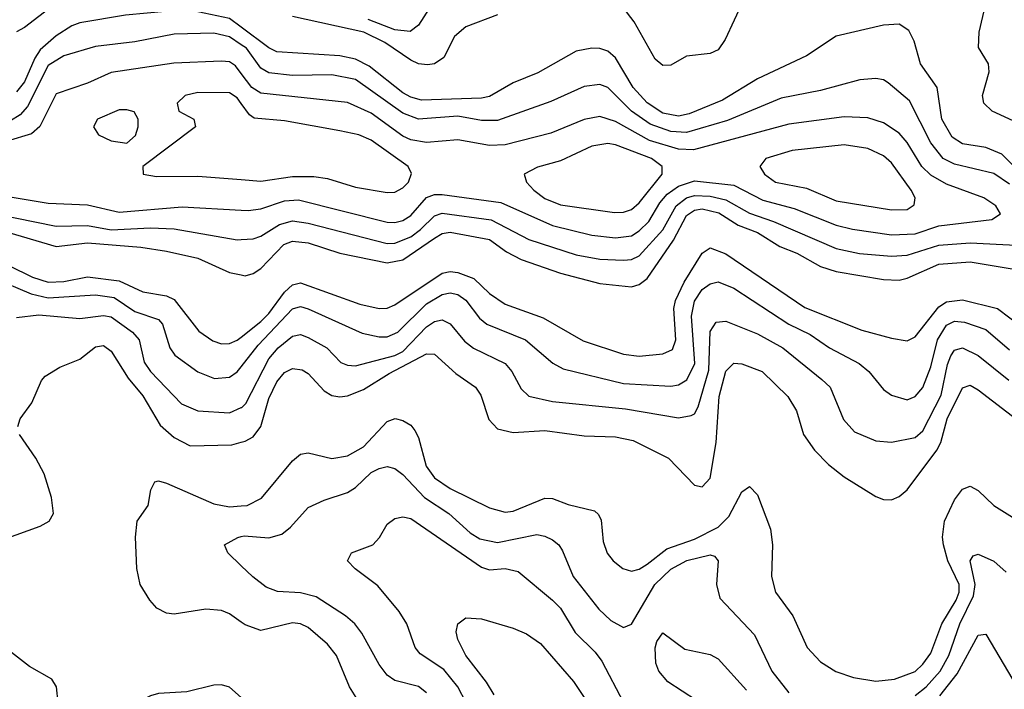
# Model space of a CAD drawing. Header units: inches. Extents: x 1308407 to 1441228, y 959628 to 1036311.
# Tile 290 of 656: x 1339438 to 1341936, y 1016404 to 1018102. Entities that reach past the tile are written whole.
import ezdxf

# ---------------------------------------------------------------- set-up
doc = ezdxf.new("R2010")
doc.units = ezdxf.units.IN
doc.header["$MEASUREMENT"] = 0
doc.layers.add('B3031', color=7, linetype='Continuous')
doc.layers.add('B3041', color=7, linetype='Continuous')

msp = doc.modelspace()

# ---------------------------------------------------------------- linework, layer by layer
at = {"layer": 'B3031', "color": 5}
for points, elevation in [([(1340000, 1018187.6), (1339970, 1018206.8), (1339891.4, 1018231.4), (1339856.9, 1018236.9), (1339790, 1018239.3), (1339730, 1018227.2), (1339670, 1018225.6), (1339650, 1018218.6), (1339600.1, 1018179.9), (1339522.3, 1018137.7), (1339450, 1018082.1), (1339430, 1018071.2)], 2980), ([(1340000, 1018082.9), (1339970, 1018105.3), (1339890, 1018121.9), (1339816.3, 1018123.7), (1339706.2, 1018113.8), (1339590, 1018094.2), (1339570, 1018086.5), (1339530, 1018060.7), (1339490, 1018025.9), (1339475.9, 1018004.1), (1339450, 1017944.2), (1339430, 1017918.7)], 3020), ([(1340000, 1018038.6), (1339970, 1018058.6), (1339930, 1018068), (1339830, 1018064.9), (1339730, 1018045.7), (1339630, 1018033.8), (1339550, 1018010.7), (1339510, 1017985.9), (1339457.9, 1017882.1), (1339439.2, 1017860.8), (1339414.6, 1017845.4)], 3040), ([(1340000, 1017965.8), (1339985.3, 1017985.3), (1339970, 1017995.3), (1339950, 1017997), (1339828.6, 1017991.4), (1339670, 1017968.3), (1339610, 1017941), (1339530, 1017914.1), (1339488.6, 1017831.4), (1339467.3, 1017812.7), (1339405.8, 1017794.2)], 3060), ([(1340000, 1017889.6), (1339990, 1017903.8), (1339970, 1017916.6), (1339890, 1017917), (1339857.8, 1017910), (1339837.6, 1017890), (1339841.7, 1017870), (1339879.5, 1017850), (1339884.2, 1017830), (1339750.6, 1017730), (1339751, 1017710), (1339784.6, 1017704.6), (1339890, 1017705), (1340000, 1017696.4)], 3080), ([(1339413.2, 1017653.2), (1339510, 1017637.1), (1339610, 1017632.6), (1339690, 1017613.6), (1339850, 1017627.7), (1340000, 1017618.8)], 3060), ([(1339321.1, 1017621.1), (1339530, 1017578.5), (1339610, 1017579.9), (1339670, 1017569.2), (1339770, 1017574.1), (1339830, 1017571.7), (1339990, 1017544), (1340000, 1017544.5)], 3040), ([(1339390, 1017568.3), (1339530, 1017526.6), (1339610, 1017536), (1339745.3, 1017525.3), (1339810, 1017515.3), (1339890, 1017497.3), (1339970, 1017460.6), (1340000, 1017454.8)], 3020), ([(1339410, 1017478.9), (1339470, 1017449.2), (1339510, 1017436), (1339550, 1017438), (1339610, 1017450.3), (1339690, 1017439.5), (1339750, 1017411.5), (1339810, 1017401.8), (1339830, 1017392.1), (1339892.2, 1017312.2), (1339927.9, 1017287.9), (1339950, 1017280.3), (1339970, 1017280.5), (1339990, 1017289.3), (1340000, 1017297.2)], 2980), ([(1339370, 1017447), (1339467.1, 1017407.1), (1339510, 1017396.8), (1339630, 1017404), (1339677.3, 1017397.3), (1339730, 1017361.7), (1339790, 1017341.9), (1339800.1, 1017330), (1339818.7, 1017270), (1339831.6, 1017251.6), (1339890, 1017209.1), (1339932.4, 1017192.4), (1339970, 1017195.5), (1339990, 1017208.7), (1340000, 1017221.5)], 2960), ([(1339430, 1017346.8), (1339486.7, 1017353.3), (1339590, 1017344.6), (1339650, 1017352.1), (1339670, 1017348.5), (1339723.6, 1017310), (1339740.7, 1017290), (1339753.7, 1017233.7), (1339769.7, 1017210), (1339848, 1017128), (1339890.1, 1017110.1), (1339970, 1017105), (1340000, 1017118.2)], 2940), ([(1339433.3, 1017070), (1339439, 1017090), (1339468.6, 1017130), (1339492.9, 1017187.1), (1339502, 1017198), (1339539.5, 1017220.5), (1339590, 1017241), (1339630, 1017272.4), (1339650, 1017276), (1339670, 1017261.5), (1339713, 1017193), (1339750, 1017148), (1339794.2, 1017074.2), (1339830, 1017042.5), (1339870, 1017021), (1339975.7, 1017024.3), (1340000, 1017030.4)], 2920), ([(1339366.7, 1016773.3), (1339490, 1016817.5), (1339512.4, 1016830), (1339523.4, 1016850), (1339518.8, 1016890), (1339499.5, 1016950), (1339478.7, 1016990), (1339437.5, 1017050)], 2920), ([(1340000, 1016574.4), (1339970, 1016595.6), (1339950, 1016603.4), (1339910, 1016606.9), (1339830, 1016594.7), (1339810, 1016597), (1339785.8, 1016610), (1339768.1, 1016630), (1339743.8, 1016670), (1339734.8, 1016710), (1339731.6, 1016790), (1339735.6, 1016830), (1339764, 1016870), (1339770.8, 1016910), (1339780.5, 1016930), (1339790, 1016932.6), (1339810, 1016926.8), (1339930, 1016874.1), (1339970, 1016867), (1340000, 1016869)], 2880), ([(1340000, 1016717.1), (1339966, 1016750), (1339957.6, 1016770), (1339991.1, 1016788.9), (1340000, 1016791.1)], 2860), ([(1340000, 1016383.2), (1339970, 1016409.2), (1339950, 1016415.2), (1339930, 1016414.5), (1339862.1, 1016397.9), (1339790, 1016393.3), (1339770, 1016387.6), (1339645.5, 1016325.5), (1339610, 1016322.1), (1339580.3, 1016330), (1339551.2, 1016350), (1339535.6, 1016370), (1339530.9, 1016410), (1339519.2, 1016430), (1339462.2, 1016462.2), (1339374.1, 1016530)], 2920)]:
    msp.add_lwpolyline(points, dxfattribs=dict(at, elevation=elevation))
at = {"layer": 'B3031', "color": 5, "elevation": 3080}
msp.add_lwpolyline([(1339710, 1017873.6), (1339690, 1017873.2), (1339634.9, 1017850), (1339624.9, 1017830), (1339638, 1017810), (1339670, 1017794.8), (1339710, 1017789.1), (1339731.9, 1017808.1), (1339738.5, 1017830), (1339738.7, 1017850), (1339728, 1017868)], close=True, dxfattribs=at)
at = {"layer": 'B3041', "color": 5}
for points, elevation in [([(1341273.8, 1018150), (1341228, 1018052), (1341210, 1018025.9), (1341190, 1018016.3), (1341130, 1018009.4), (1341090, 1017986.6), (1341070, 1017985.9), (1341050, 1018002.3), (1340997, 1018097), (1340930, 1018184.9)], 2980), ([(1340490, 1018151.6), (1340450, 1018088.1), (1340428.3, 1018071.7), (1340390, 1018075.9), (1340322.4, 1018102.4)], 2960), ([(1341970, 1017840.2), (1341905.3, 1017870), (1341884.1, 1017890), (1341881.5, 1017910), (1341898, 1017970), (1341896.1, 1017990), (1341871.2, 1018031.2), (1341872.9, 1018070), (1341891.3, 1018150)], 2980), ([(1340650, 1018114.1), (1340570, 1018084.1), (1340541, 1018059), (1340514.2, 1018005.8), (1340490.2, 1017990), (1340472.8, 1017987.2), (1340450, 1017989.7), (1340430, 1017999.4), (1340364.2, 1018044.2), (1340310.7, 1018070.7), (1340130, 1018110.4)], 2980), ([(1342021.2, 1017670), (1341930, 1017760.7), (1341890, 1017777.7), (1341830, 1017787), (1341804.4, 1017804.4), (1341778, 1017850), (1341765.8, 1017930), (1341723.8, 1017990), (1341707.8, 1018047.8), (1341694.3, 1018074.3), (1341670, 1018090.8), (1341630, 1018088.4), (1341510, 1018060.2), (1341434.7, 1018010), (1341310, 1017952.2), (1341221.7, 1017898.3), (1341136.3, 1017863.7), (1341110, 1017857.7), (1341070, 1017865.3), (1341030, 1017891), (1340994.3, 1017930), (1340950, 1018005.3), (1340930, 1018022), (1340910, 1018028.7), (1340890, 1018029.9), (1340850, 1018022.3), (1340752.6, 1017967.4), (1340690, 1017941.7), (1340630, 1017907.1), (1340610, 1017903), (1340457.8, 1017897.8), (1340430, 1017905.5), (1340410, 1017916.8), (1340324.3, 1017984.3), (1340290, 1018001.8), (1340250, 1018010.2), (1340090, 1018020.1), (1340070, 1018030.5), (1340000, 1018082.9)], 3020), ([(1341950, 1017685.2), (1341910, 1017712.1), (1341810, 1017735.6), (1341781.2, 1017750), (1341750, 1017789.9), (1341695.9, 1017895.9), (1341641.9, 1017941.9), (1341630, 1017949.2), (1341610, 1017952.5), (1341569.9, 1017949.9), (1341470, 1017922.8), (1341370, 1017903.4), (1341233.9, 1017846.1), (1341130, 1017816), (1341090, 1017818.7), (1341037.4, 1017837.4), (1340990.3, 1017870), (1340930, 1017929.9), (1340910, 1017937.8), (1340870, 1017932.8), (1340785.3, 1017894.7), (1340650, 1017846.3), (1340610, 1017846.1), (1340550, 1017857.7), (1340450, 1017849.4), (1340410, 1017865.4), (1340290, 1017950.2), (1340230, 1017961.8), (1340130, 1017960.8), (1340070, 1017967), (1340050, 1017979), (1340012.9, 1018030), (1340000, 1018038.6)], 3040), ([(1340000, 1017618.8), (1340017.8, 1017617.8), (1340050, 1017622.2), (1340110, 1017642.8), (1340145, 1017645), (1340370, 1017588.9), (1340390, 1017588), (1340410, 1017593), (1340430, 1017605.5), (1340470, 1017651), (1340490, 1017658.9), (1340510, 1017658.8), (1340658.5, 1017638.5), (1340790, 1017580.1), (1340890, 1017555.4), (1340950, 1017548.6), (1340990, 1017554.1), (1341010, 1017566.3), (1341034.3, 1017590), (1341062.3, 1017637.7), (1341080.7, 1017659.3), (1341110, 1017679.7), (1341150, 1017693.3), (1341250, 1017682), (1341324, 1017644), (1341403.3, 1017623.3), (1341510, 1017581.3), (1341550.8, 1017570.8), (1341650, 1017556.6), (1341710, 1017558.9), (1341770, 1017578.9), (1341904.6, 1017595.4), (1341926.4, 1017610), (1341914.8, 1017630), (1341884.2, 1017650), (1341790, 1017684.9), (1341750, 1017707.5), (1341726.9, 1017730), (1341690, 1017790.4), (1341670, 1017813.9), (1341630, 1017840.6), (1341590, 1017853.3), (1341530, 1017856), (1341390, 1017837.4), (1341147.8, 1017772.2), (1341110, 1017773.9), (1341035.9, 1017795.9), (1340950, 1017843.6), (1340910, 1017856.5), (1340870, 1017848.8), (1340785.5, 1017814.5), (1340670, 1017784.9), (1340630, 1017783), (1340550, 1017797), (1340470, 1017790.3), (1340430, 1017797.5), (1340410, 1017807), (1340330, 1017864.8), (1340270, 1017892.3), (1340050, 1017915.9), (1340026.9, 1017930), (1340000, 1017965.8)], 3060), ([(1340000, 1017696.4), (1340050, 1017692.4), (1340130, 1017704.7), (1340184.4, 1017704.4), (1340219, 1017699), (1340290, 1017677.5), (1340370, 1017664.2), (1340390, 1017665), (1340410, 1017675.5), (1340424.1, 1017690), (1340432.2, 1017712.2), (1340423.4, 1017730), (1340330, 1017796.6), (1340298.3, 1017810), (1340250, 1017820.4), (1340110, 1017845.2), (1340032.6, 1017852.6), (1340020.5, 1017860.5), (1340000, 1017889.6)], 3080), ([(1340000, 1017544.5), (1340030, 1017546), (1340050, 1017553.2), (1340097, 1017583), (1340130, 1017591.6), (1340170, 1017585.8), (1340370, 1017534.4), (1340390, 1017535), (1340430, 1017551.7), (1340455.2, 1017570), (1340490, 1017604.9), (1340510, 1017611.7), (1340634.5, 1017594.5), (1340730, 1017544.2), (1340850, 1017505.7), (1340910, 1017494.8), (1340970, 1017491.8), (1340990, 1017493.7), (1341010, 1017502.9), (1341070, 1017569.4), (1341103.3, 1017630), (1341129.9, 1017650), (1341150, 1017656.1), (1341190, 1017654.9), (1341230, 1017645.1), (1341290, 1017611.7), (1341350.4, 1017590.4), (1341510, 1017521.8), (1341569, 1017509), (1341650, 1017502.3), (1341690, 1017505.3), (1341770, 1017530), (1341850, 1017535.9), (1342065.3, 1017525.3)], 3040), ([(1340000, 1017454.8), (1340010, 1017452.8), (1340030, 1017458.5), (1340050, 1017471.3), (1340107.8, 1017532.2), (1340130, 1017540.8), (1340170, 1017536.3), (1340250, 1017509.8), (1340370, 1017485.8), (1340410, 1017492.8), (1340490, 1017548.1), (1340510, 1017559.7), (1340530, 1017563), (1340630, 1017544.7), (1340673.1, 1017513.1), (1340710, 1017493.6), (1340810, 1017459.2), (1340910, 1017433.1), (1340990, 1017424.2), (1341010, 1017430.1), (1341030, 1017445.9), (1341096.8, 1017543.2), (1341130, 1017605.6), (1341150, 1017619.3), (1341170, 1017622.6), (1341212.3, 1017612.3), (1341261.2, 1017581.2), (1341310, 1017562.2), (1341367.2, 1017527.2), (1341409.7, 1017509.7), (1341470, 1017476.2), (1341510, 1017463.1), (1341630, 1017443.3), (1341670, 1017441.7), (1341690, 1017446.3), (1341770, 1017482.4), (1341850, 1017487.9), (1342002.3, 1017462.3)], 3020), ([(1340000, 1017297.2), (1340050, 1017336.7), (1340070, 1017356.6), (1340110, 1017411.3), (1340130, 1017429.8), (1340150, 1017434.5), (1340300.6, 1017380.6), (1340350, 1017369.4), (1340370, 1017370.7), (1340390, 1017378.7), (1340510, 1017458.9), (1340530, 1017463.2), (1340550, 1017461.2), (1340590, 1017445.7), (1340630, 1017407.7), (1340670, 1017380.6), (1340766.1, 1017346.1), (1340867.9, 1017287.9), (1340970, 1017254.2), (1341010, 1017248.8), (1341070, 1017254.7), (1341094.4, 1017265.6), (1341102.6, 1017290), (1341097.5, 1017370), (1341102.4, 1017390), (1341123.6, 1017436.4), (1341170, 1017510.1), (1341190, 1017523.5), (1341230, 1017508.1), (1341430, 1017372.2), (1341575.1, 1017315.1), (1341650, 1017294.3), (1341690, 1017287.9), (1341710, 1017297.4), (1341770, 1017373.8), (1341790, 1017386.8), (1341830, 1017391.3), (1341919, 1017370), (1341982.1, 1017322.1)], 2980), ([(1340000, 1017221.5), (1340043.3, 1017276.7), (1340130, 1017368.4), (1340150, 1017374.3), (1340170, 1017368.8), (1340307, 1017307), (1340350, 1017297.8), (1340370, 1017298.1), (1340397, 1017310), (1340470, 1017381.8), (1340510, 1017405.2), (1340530, 1017409.4), (1340550, 1017405.3), (1340570, 1017390.5), (1340605, 1017345), (1340623, 1017330), (1340721.6, 1017290), (1340791.1, 1017231.1), (1340816.6, 1017216.6), (1340970, 1017179.4), (1341090, 1017172.8), (1341110, 1017176), (1341130.9, 1017189.1), (1341151.2, 1017230), (1341142.8, 1017350), (1341150, 1017388.6), (1341170, 1017417.4), (1341190, 1017432.5), (1341210, 1017437.2), (1341250, 1017421.5), (1341389.6, 1017329.6), (1341443.8, 1017303.8), (1341493.1, 1017270), (1341568.4, 1017230), (1341592.8, 1017210), (1341630, 1017164.5), (1341650.4, 1017150), (1341690, 1017138.3), (1341710, 1017146.1), (1341730, 1017169.4), (1341750, 1017221.8), (1341766.5, 1017290), (1341790, 1017327.2), (1341810, 1017337.1), (1341835.4, 1017335.4), (1341890, 1017316.5), (1341950, 1017264.6)], 2960), ([(1340000, 1017118.2), (1340001.2, 1017118.8), (1340011.5, 1017128.5), (1340070, 1017242.4), (1340093.3, 1017270), (1340130, 1017299.4), (1340150, 1017303.3), (1340170, 1017296.2), (1340216.8, 1017270), (1340253, 1017233), (1340270, 1017225.7), (1340290, 1017224.1), (1340390, 1017250.7), (1340410, 1017260.7), (1340470, 1017323.3), (1340490, 1017336.6), (1340510, 1017340.5), (1340530, 1017331.1), (1340566.7, 1017286.7), (1340589, 1017269), (1340670.1, 1017230), (1340686.9, 1017210), (1340710, 1017165.8), (1340730, 1017147.3), (1340790, 1017133.6), (1340974.9, 1017114.9), (1341110, 1017092.7), (1341142.1, 1017097.9), (1341150, 1017102.6), (1341159.8, 1017120.2), (1341186.9, 1017213.1), (1341190, 1017311.4), (1341205.4, 1017334.6), (1341230, 1017337.5), (1341310, 1017305.6), (1341374.5, 1017270), (1341473.7, 1017190), (1341494.8, 1017170), (1341528.4, 1017088.4), (1341556.7, 1017056.7), (1341610, 1017034.4), (1341650, 1017030.6), (1341710, 1017042.6), (1341730, 1017059.8), (1341776.4, 1017150), (1341792, 1017228), (1341801, 1017250), (1341810, 1017264.1), (1341830, 1017269.7), (1341870, 1017250.1), (1341948.1, 1017188.1)], 2940), ([(1340000, 1017030.4), (1340010, 1017032.9), (1340030, 1017044.6), (1340050, 1017070), (1340070, 1017141.7), (1340090, 1017183.3), (1340110, 1017207.5), (1340130, 1017217.7), (1340154.4, 1017214.4), (1340170, 1017204.7), (1340210, 1017160.5), (1340230, 1017148.8), (1340250, 1017145.8), (1340270, 1017148.1), (1340310, 1017164.4), (1340375, 1017205), (1340470, 1017254.6), (1340490, 1017254.2), (1340544.4, 1017204.4), (1340594.1, 1017170), (1340607.8, 1017150), (1340628.5, 1017088.5), (1340650, 1017064.8), (1340690, 1017055.2), (1340770, 1017060.3), (1340870, 1017047.1), (1340950, 1017044.2), (1340995, 1017035), (1341083.9, 1016990), (1341150, 1016921.5), (1341170, 1016917.1), (1341190, 1016939.5), (1341205.2, 1017030), (1341213.1, 1017146.9), (1341229.4, 1017210.6), (1341250, 1017230.6), (1341270, 1017229.6), (1341322.3, 1017210), (1341386.7, 1017146.7), (1341409.5, 1017110), (1341427, 1017050), (1341454.8, 1017010), (1341490, 1016973.9), (1341530, 1016942.7), (1341610, 1016893.2), (1341630, 1016885.2), (1341650, 1016884.5), (1341670, 1016892.8), (1341690, 1016910.2), (1341765.5, 1017010), (1341775.6, 1017030), (1341791.8, 1017090), (1341830, 1017168.8), (1341850, 1017175.5), (1341870, 1017163.4), (1341979.4, 1017079.4)], 2920), ([(1340000, 1016869), (1340014.7, 1016870), (1340051.7, 1016888.3), (1340130, 1016983.1), (1340150, 1017000.4), (1340170, 1017003.4), (1340230, 1016988.9), (1340270, 1016996.1), (1340310, 1017019), (1340370, 1017082.7), (1340390.5, 1017090.5), (1340410, 1017086), (1340430, 1017073.4), (1340440.6, 1017060.6), (1340450, 1017042.3), (1340469.1, 1016970), (1340490, 1016940.5), (1340530, 1016913.4), (1340630, 1016864.2), (1340670, 1016853.1), (1340690, 1016855.8), (1340770, 1016888.7), (1340790, 1016887.5), (1340830, 1016872.2), (1340896.5, 1016856.5), (1340907, 1016847), (1340913, 1016833), (1340918.7, 1016778.7), (1340928.9, 1016748.9), (1340943.5, 1016730), (1340968.1, 1016710), (1340990, 1016703.5), (1341010, 1016708.6), (1341030, 1016721), (1341079.7, 1016760.3), (1341150, 1016784.5), (1341210, 1016815.1), (1341237.5, 1016842.5), (1341270, 1016904.8), (1341290, 1016918.4), (1341310, 1016896.9), (1341343.1, 1016810), (1341348.2, 1016770), (1341345.7, 1016690), (1341356.1, 1016650), (1341399.8, 1016590), (1341436.3, 1016510), (1341470, 1016473.5), (1341509.2, 1016449.2), (1341554, 1016434), (1341610, 1016424.7), (1341658, 1016430), (1341710, 1016449.4), (1341730, 1016467.3), (1341750, 1016496), (1341778.1, 1016570), (1341814.4, 1016630), (1341822, 1016650), (1341821.7, 1016670), (1341793.5, 1016730), (1341782.5, 1016770), (1341780, 1016790), (1341784.8, 1016830), (1341810, 1016884.4), (1341830, 1016911.7), (1341850, 1016918.9), (1341870, 1016908.4), (1341909.7, 1016869.7), (1341983.9, 1016823.9)], 2880), ([(1340000, 1016791.1), (1340007.1, 1016792.9), (1340070, 1016787.9), (1340102.6, 1016797.4), (1340125, 1016815), (1340170, 1016864.9), (1340210, 1016883.8), (1340270, 1016903.2), (1340290, 1016916), (1340330, 1016953.7), (1340350, 1016964.1), (1340370, 1016968.9), (1340390, 1016963.5), (1340410, 1016948.4), (1340465.3, 1016890), (1340526.4, 1016850), (1340580.7, 1016800.7), (1340605.8, 1016785.8), (1340650, 1016776), (1340750, 1016796.2), (1340770, 1016792.6), (1340790, 1016782.6), (1340806.2, 1016770), (1340815.4, 1016755.4), (1340842.4, 1016690), (1340907.2, 1016607.2), (1340938.2, 1016578.2), (1340970, 1016560.7), (1340990, 1016568.8), (1341049.9, 1016670), (1341090, 1016708.6), (1341130.4, 1016730.4), (1341190, 1016745.2), (1341201.3, 1016741.3), (1341210.1, 1016730), (1341206, 1016670), (1341214.7, 1016634.7), (1341302.2, 1016542.2), (1341346.2, 1016450), (1341390, 1016395.1)], 2860), ([(1340571, 1016370), (1340549.9, 1016410), (1340513.8, 1016453.8), (1340453.7, 1016493.7), (1340441.2, 1016510), (1340420.6, 1016570), (1340401.1, 1016601.1), (1340346.5, 1016666.5), (1340289.3, 1016709.3), (1340269.7, 1016730), (1340279.5, 1016750), (1340334.3, 1016770), (1340351.2, 1016788.8), (1340370, 1016823.1), (1340390, 1016837.1), (1340410, 1016841.7), (1340430, 1016837.3), (1340610, 1016714.1), (1340630, 1016707), (1340670.1, 1016710.1), (1340702.9, 1016702.9), (1340790, 1016629.6), (1340810.5, 1016610), (1340847.6, 1016547.6), (1340898.3, 1016498.3), (1340915.3, 1016475.3), (1340970.1, 1016370.1)], 2840), ([(1341710, 1016387.9), (1341737.9, 1016410), (1341773.5, 1016450), (1341795.8, 1016490), (1341823.8, 1016570), (1341858.7, 1016641.3), (1341862.6, 1016670), (1341849.9, 1016730.1), (1341857.8, 1016742.2), (1341870, 1016746.5), (1341910, 1016728.7), (1341940.8, 1016700.8)], 2860), ([(1340470, 1016395), (1340450, 1016411.4), (1340390, 1016426.3), (1340370, 1016440.2), (1340350, 1016466.8), (1340306.4, 1016546.4), (1340288.6, 1016570), (1340264.7, 1016590), (1340190, 1016638.8), (1340150, 1016648.9), (1340092.3, 1016652.3), (1340063.2, 1016663.2), (1340029, 1016689), (1340000, 1016717.1)], 2860), ([(1340296.1, 1016376.1), (1340274.6, 1016410), (1340241.3, 1016490), (1340218.6, 1016518.6), (1340170, 1016561.1), (1340150, 1016570.3), (1340130, 1016572.2), (1340050, 1016553.1), (1340010, 1016567.3), (1340000, 1016574.4)], 2880), ([(1340641.7, 1016390), (1340622.3, 1016422.3), (1340569.9, 1016490), (1340549.8, 1016530), (1340545.7, 1016550), (1340549.7, 1016570), (1340570, 1016584.9), (1340610, 1016582.4), (1340690, 1016559), (1340724.3, 1016544.3), (1340759.7, 1016519.7), (1340843.5, 1016423.5), (1340955.4, 1016255.4)], 2820), ([(1341155.5, 1016375.5), (1341082.7, 1016422.7), (1341059.5, 1016450), (1341052.2, 1016470), (1341050.5, 1016509.5), (1341054.5, 1016525.5), (1341070, 1016547.2), (1341125.7, 1016505.7), (1341190, 1016492.6), (1341210, 1016481.3), (1341282.1, 1016402.1)], 2840), ([(1341772.9, 1016387.1), (1341816.6, 1016443.4), (1341870, 1016541.5), (1341890, 1016543.9), (1341969.1, 1016409.1)], 2840)]:
    msp.add_lwpolyline(points, dxfattribs=dict(at, elevation=elevation))
at = {"layer": 'B3041', "color": 5, "elevation": 3080}
for points in [[(1340930, 1017787.8), (1340890, 1017780.9), (1340810, 1017743.9), (1340752.2, 1017727.8), (1340718, 1017710), (1340723.9, 1017690), (1340742.8, 1017670), (1340770, 1017648.6), (1340810, 1017632.8), (1340947.3, 1017612.7), (1340970, 1017614.1), (1340990, 1017621), (1341010, 1017637.6), (1341068.2, 1017710), (1341068.4, 1017730), (1341040.8, 1017750), (1340950, 1017784.5)], [(1341530, 1017784.3), (1341398, 1017770), (1341331.4, 1017750), (1341315.9, 1017730), (1341328, 1017710), (1341355.5, 1017690), (1341434.6, 1017674.6), (1341510, 1017642.3), (1341650, 1017619.9), (1341690, 1017621), (1341707.6, 1017632.4), (1341709.9, 1017650), (1341699.9, 1017670), (1341650, 1017739.2), (1341630, 1017756.4), (1341590, 1017775.4)]]:
    msp.add_lwpolyline(points, close=True, dxfattribs=at)

doc.saveas('drawing.dxf')
